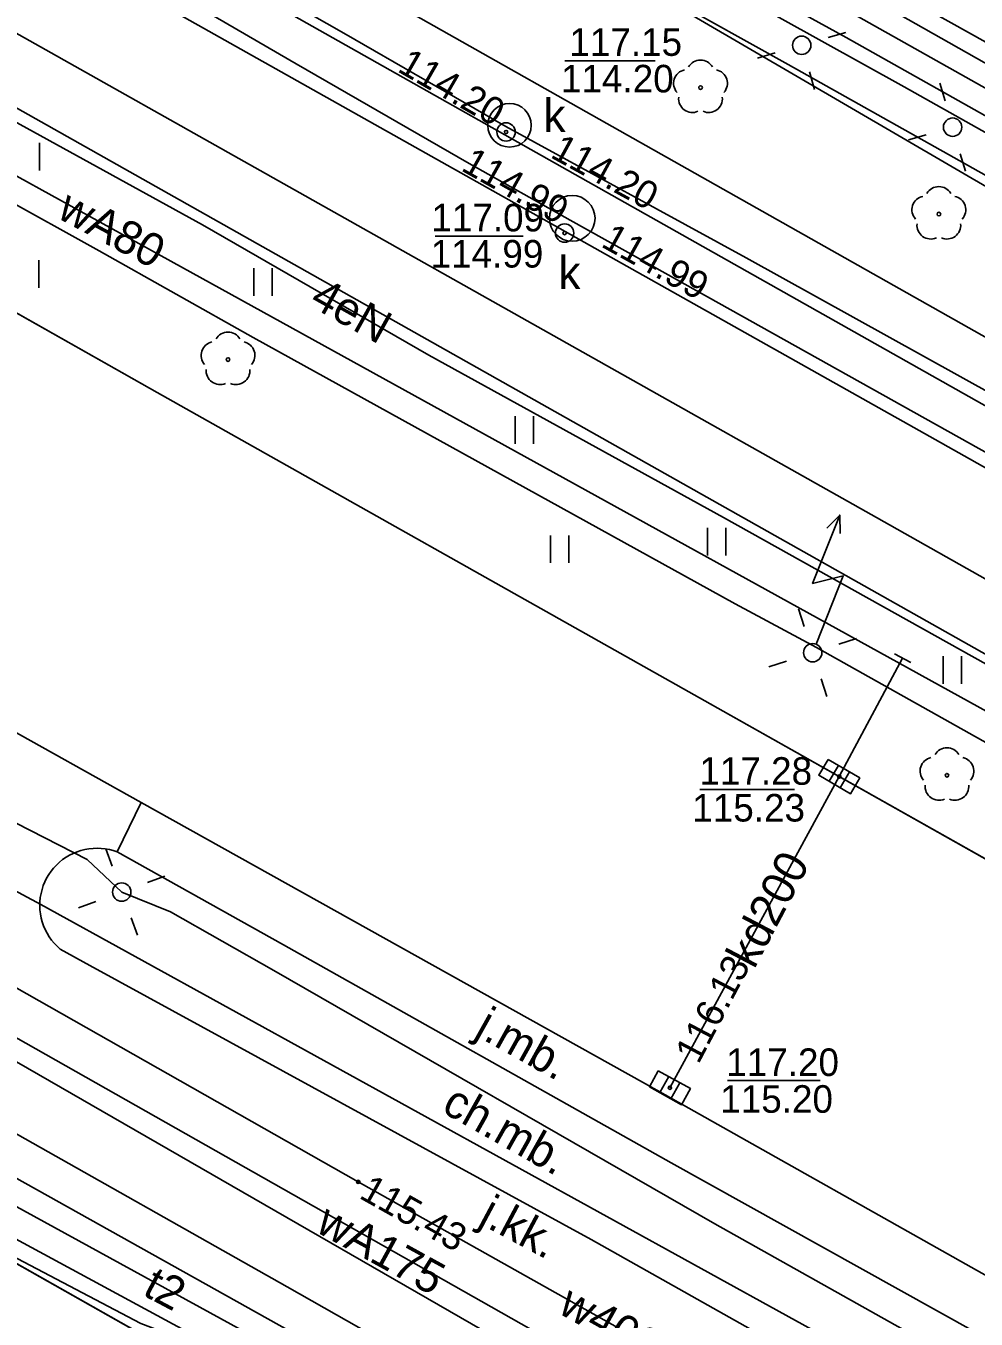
# Model space of a CAD drawing. Extents: x 6434771 to 6436222, y 5663454 to 5664782.
# Drawn here: x 6435304.07 to 6435329.93, y 5663820.92 to 5663856.09 of the extents above; entities that cross this region are included whole.
import ezdxf

# ---------------------------------------------------------------- set-up
doc = ezdxf.new("R2010")
doc.units = 0
for name, color, linetype in [('Warstwa 1', 7, 'Continuous'), ('Warstwa 10', 7, 'Continuous'), ('Warstwa 11', 7, 'Continuous'), ('Warstwa 12', 7, 'Continuous'), ('Warstwa 13', 7, 'Continuous'), ('Warstwa 14', 7, 'Continuous'), ('Warstwa 15', 7, 'Continuous'), ('Warstwa 2', 7, 'Continuous'), ('Warstwa 20', 7, 'Continuous'), ('Warstwa 37', 7, 'Continuous'), ('Warstwa 4', 7, 'Continuous'), ('Warstwa 40', 7, 'Continuous'), ('Warstwa 5', 7, 'Continuous'), ('Warstwa 6', 7, 'Continuous'), ('Warstwa 7', 7, 'Continuous'), ('Warstwa 8', 7, 'Continuous'), ('Warstwa 9', 7, 'Continuous')]:
    doc.layers.add(name, color=color, linetype=linetype)

msp = doc.modelspace()

# ---------------------------------------------------------------- linework, layer by layer
at = {"layer": 'Warstwa 1'}
msp.add_line((6435284.269, 5663833.48), (6435341.096, 5663801.352), dxfattribs=at)
msp.add_line((6435284.269, 5663833.48), (6435341.096, 5663801.352), dxfattribs=at)
at = {"layer": 'Warstwa 10'}
for points in [[(6435276.851, 5663885.03), (6435312.78, 5663864.91), (6435313.27, 5663864.65), (6435387, 5663822.95)], [(6435302.552, 5663870.057), (6435305.254, 5663868.498), (6435307.011, 5663867.505), (6435309.09, 5663866.283), (6435317.146, 5663861.781), (6435323.234, 5663858.316), (6435335.123, 5663851.628), (6435343.799, 5663846.645), (6435349.269, 5663843.587), (6435355.94, 5663839.825), (6435361.706, 5663836.589)], [(6435276.398, 5663847.572), (6435285.481, 5663842.407), (6435289.025, 5663840.412), (6435288.717, 5663836.154), (6435288.46, 5663831.396), (6435296.942, 5663826.797), (6435314.148, 5663817.497), (6435325.665, 5663811.286), (6435336.38, 5663805.426), (6435338.792, 5663804.166), (6435347.854, 5663807.111), (6435354.232, 5663803.535), (6435364.384, 5663797.782), (6435371.56, 5663793.64)], [(6435362.27, 5663788.69), (6435362.41, 5663788.96), (6435362.84, 5663789.86), (6435340.58, 5663802.36), (6435337.82, 5663803.9), (6435320.71, 5663813.64), (6435309.18, 5663820.04), (6435307.2, 5663820.8), (6435302.95, 5663823.03), (6435301.33, 5663824.12), (6435299.2, 5663826.42), (6435293.53, 5663831.99), (6435290.73, 5663834.08), (6435287.63, 5663836.01), (6435276.336, 5663842.501)]]:
    msp.add_lwpolyline(points, dxfattribs=at)
at = {"layer": 'Warstwa 11'}
for centre in [(6435322.433, 5663854.415), (6435328.919, 5663850.973), (6435309.575, 5663847.015), (6435329.14, 5663835.708)]:
    msp.add_circle(centre, 0.05, dxfattribs=at)
for centre, start, end in [((6435322.076, 5663854.531), 102.1471, 221.8529), ((6435322.433, 5663854.79), 30.1471, 149.8529), ((6435322.79, 5663854.531), 318.1471, 77.8529), ((6435322.213, 5663854.112), 174.1471, 293.8529), ((6435322.653, 5663854.112), 246.1471, 5.8529), ((6435328.919, 5663851.348), 30.1471, 149.8529), ((6435328.562, 5663851.089), 102.1471, 221.8529), ((6435329.276, 5663851.089), 318.1471, 77.8529), ((6435328.699, 5663850.67), 174.1471, 293.8529), ((6435329.139, 5663850.67), 246.1471, 5.8529), ((6435309.218, 5663847.131), 102.1471, 221.8529), ((6435309.575, 5663847.39), 30.1471, 149.8529), ((6435309.932, 5663847.131), 318.1471, 77.8529), ((6435309.355, 5663846.712), 174.1471, 293.8529), ((6435309.795, 5663846.712), 246.1471, 5.8529), ((6435329.14, 5663836.083), 30.1471, 149.8529), ((6435328.783, 5663835.824), 102.1471, 221.8529), ((6435329.497, 5663835.824), 318.1471, 77.8529), ((6435328.92, 5663835.405), 174.1471, 293.8529), ((6435329.36, 5663835.405), 246.1471, 5.8529)]:
    msp.add_arc(centre, 0.375, start, end, dxfattribs=at)
at = {"layer": 'Warstwa 12'}
for points in [[(6435276.859, 5663885.638), (6435279.519, 5663884.228), (6435282.1, 5663882.838), (6435285.003, 5663881.147), (6435291.449, 5663877.579), (6435298.222, 5663873.661), (6435307.217, 5663868.604), (6435313.115, 5663865.288), (6435321.422, 5663860.618), (6435323.205, 5663859.606), (6435323.663, 5663859.406), (6435324.048, 5663859.088), (6435327.591, 5663857.106), (6435333.992, 5663853.54), (6435335.305, 5663852.832), (6435342.865, 5663848.545), (6435345.189, 5663847.289), (6435353.71, 5663842.485), (6435362.519, 5663837.534), (6435372.616, 5663831.86), (6435378.481, 5663828.568), (6435382.574, 5663826.213), (6435391.196, 5663821.466), (6435396.123, 5663818.619)], [(6435276.814, 5663881.955), (6435280.871, 5663879.991), (6435286.126, 5663877.079), (6435290.129, 5663874.854), (6435291.383, 5663874.193), (6435292.449, 5663873.589), (6435296.067, 5663871.428), (6435300.727, 5663868.827), (6435304.328, 5663866.714), (6435307.447, 5663864.794), (6435312.774, 5663861.805), (6435318.324, 5663858.647), (6435331.911, 5663850.725), (6435336.891, 5663848.016), (6435344.842, 5663843.62), (6435352.641, 5663839.235), (6435358.931, 5663835.724)], [(6435331.97, 5663836.484), (6435276.633, 5663867.007)], [(6435360.98, 5663821.304), (6435355.353, 5663824.651), (6435343.364, 5663831.369), (6435332.385, 5663837.512), (6435323.061, 5663842.722), (6435315.042, 5663847.139), (6435308.88, 5663850.68), (6435293.984, 5663858.882), (6435286.443, 5663862.997), (6435286.2, 5663862.946)], [(6435320.504, 5663858.81), (6435321.674, 5663858.38), (6435326.396, 5663855.78), (6435336.623, 5663850.025), (6435348.904, 5663843.141), (6435355.928, 5663839.15), (6435358.707, 5663837.599), (6435359.673, 5663836.502)], [(6435320.504, 5663858.81), (6435321.607, 5663858.294), (6435322.337, 5663857.57), (6435327.971, 5663854.438), (6435334.027, 5663851.035), (6435337.5, 5663849.107), (6435348.324, 5663843.019), (6435354.467, 5663839.489), (6435358.553, 5663837.319), (6435359.673, 5663836.502)], [(6435300.639, 5663852.989), (6435306.071, 5663849.977), (6435310.259, 5663847.614), (6435323.372, 5663840.371), (6435325.587, 5663839.188), (6435335.899, 5663833.402), (6435344.772, 5663828.437), (6435351.884, 5663824.437), (6435352.179, 5663823.096), (6435352.251, 5663823.733), (6435352.417, 5663824.081), (6435357.536, 5663820.982)], [(6435496.272, 5663731.55), (6435494.673, 5663731.954), (6435441.98, 5663757.861), (6435431.505, 5663763.318), (6435395.21, 5663783.064), (6435393.025, 5663784.254), (6435327.584, 5663819.466), (6435304.485, 5663832.195), (6435292.223, 5663838.764), (6435285.521, 5663842.735), (6435276.408, 5663848.377)], [(6435276.372, 5663845.49), (6435313.12, 5663824.65), (6435397.7, 5663777.16), (6435400.08, 5663771.33), (6435444.75, 5663747.22)], [(6435276.356, 5663844.113), (6435325.654, 5663816.199), (6435333.608, 5663811.513), (6435340.162, 5663807.633), (6435364.946, 5663793.663), (6435394.798, 5663777.062), (6435394.937, 5663776.984)], [(6435286.42, 5663844), (6435287.35, 5663843.455), (6435292.961, 5663840.318), (6435298.714, 5663837.138), (6435303.419, 5663834.605), (6435305.745, 5663833.419), (6435306.683, 5663832.532), (6435308.014, 5663831.992), (6435310.819, 5663830.397), (6435322.822, 5663823.509), (6435328.691, 5663820.214), (6435329.386, 5663819.611), (6435332.564, 5663817.88), (6435336.345, 5663815.743), (6435343.262, 5663811.567), (6435348.084, 5663808.529), (6435351.234, 5663806.553), (6435351.715, 5663806.277), (6435352.923, 5663806.074), (6435353.729, 5663806.037), (6435354.225, 5663806.103)], [(6435276.308, 5663840.167), (6435285.47, 5663834.8), (6435286.134, 5663834.744), (6435286.62, 5663834.35), (6435323.25, 5663813.89), (6435323.79, 5663813.12), (6435324.94, 5663813.03), (6435344.71, 5663802.06), (6435345.376, 5663801.99), (6435345.82, 5663801.51), (6435374.05, 5663785.53), (6435381.33, 5663787.82), (6435417.36, 5663768.01), (6435438.98, 5663755.98), (6435463.27, 5663743.33), (6435463.498, 5663743.152), (6435463.77, 5663743.07), (6435464.82, 5663742.52), (6435490.42, 5663730.15), (6435500.39, 5663725.18)], [(6435276.296, 5663839.122), (6435282.733, 5663835.528), (6435283.155, 5663835.293), (6435283.578, 5663835.058), (6435339.95, 5663804.176), (6435373.154, 5663785.164), (6435373.6, 5663784.903), (6435374.09, 5663784.842), (6435381.569, 5663787.202), (6435381.966, 5663786.947), (6435382.363, 5663786.692), (6435416.468, 5663767.82), (6435452.468, 5663747.664), (6435497.181, 5663726.003), (6435502.116, 5663724.694), (6435541.028, 5663706.294), (6435541.516, 5663706.079), (6435555.51, 5663699.69), (6435571.692, 5663693.874), (6435578.552, 5663690.422)], [(6435293.228, 5663834.004), (6435325.286, 5663815.553), (6435364.64, 5663793.187), (6435394.601, 5663776.514), (6435437.403, 5663753.976), (6435437.705, 5663753.871), (6435459.328, 5663743.372)]]:
    msp.add_lwpolyline(points, dxfattribs=at)
at = {"layer": 'Warstwa 14'}
for p, q in [((6435318.742, 5663855.14), (6435321.198, 5663855.14)), ((6435315.216, 5663850.376), (6435317.607, 5663850.376)), ((6435322.412, 5663835.326), (6435324.987, 5663835.326)), ((6435323.169, 5663827.404), (6435325.693, 5663827.404))]:
    msp.add_line(p, q, dxfattribs=at)
for centre in [(6435317.142, 5663853.207), (6435317.142, 5663853.207), (6435317.142, 5663853.207), (6435318.736, 5663850.456), (6435318.736, 5663850.456), (6435318.736, 5663850.456), (6435326.21, 5663835.673), (6435321.599, 5663827.211), (6435321.599, 5663827.211), (6435313.12, 5663824.65)]:
    msp.add_circle(centre, 0.045, dxfattribs=at)
at = {"layer": 'Warstwa 15'}
for centre, radius in [((6435317.237, 5663853.389), 0.592), ((6435318.941, 5663850.859), 0.621)]:
    msp.add_circle(centre, radius, dxfattribs=at)
at = {"layer": 'Warstwa 2'}
msp.add_lwpolyline([(6435289.501, 5663868.846), (6435305.123, 5663859.895), (6435376.395, 5663819.712), (6435401.54, 5663805.581)], dxfattribs=at)
for centre in [(6435325.187, 5663855.565), (6435329.295, 5663853.338), (6435325.486, 5663839.043), (6435306.683, 5663832.532)]:
    msp.add_circle(centre, 0.25, dxfattribs=at)
at = {"layer": 'Warstwa 20'}
msp.add_line((6435327.711, 5663839.013), (6435328.153, 5663838.779), dxfattribs=at)
at = {"layer": 'Warstwa 37'}
for points in [[(6435447.936, 5663781.118), (6435430.781, 5663790.832), (6435403.782, 5663806.029), (6435390.832, 5663813.363), (6435376.862, 5663821.326), (6435358.502, 5663831.641), (6435330.088, 5663847.677), (6435305.533, 5663861.541), (6435290.665, 5663870.106), (6435281.613, 5663875.099), (6435276.763, 5663877.731)], [(6435471.932, 5663763.997), (6435451.432, 5663775.556), (6435429.11, 5663788.176), (6435402.15, 5663803.435), (6435389.448, 5663810.613), (6435355.23, 5663829.972), (6435328.673, 5663844.926), (6435304.456, 5663858.546), (6435288.454, 5663867.569), (6435276.72, 5663874.17)], [(6435276.683, 5663871.162), (6435287.422, 5663865.109), (6435303.243, 5663856.213), (6435327.221, 5663842.723), (6435374.481, 5663816.056), (6435388.179, 5663808.313), (6435400.849, 5663801.137), (6435449.937, 5663773.382), (6435463.766, 5663765.213)]]:
    msp.add_lwpolyline(points, dxfattribs=at)
at = {"layer": 'Warstwa 4'}
for p, q in [((6435326.185, 5663835.977), (6435325.933, 5663835.545)), ((6435326.487, 5663835.801), (6435326.235, 5663835.369)), ((6435321.568, 5663827.515), (6435321.324, 5663827.078)), ((6435321.874, 5663827.344), (6435321.63, 5663826.907))]:
    msp.add_line(p, q, dxfattribs=at)
for points in [[(6435325.908, 5663855.773), (6435326.388, 5663855.912)], [(6435324.466, 5663855.357), (6435323.986, 5663855.218)], [(6435325.395, 5663854.844), (6435325.534, 5663854.364)], [(6435329.087, 5663854.059), (6435328.949, 5663854.539)], [(6435328.574, 5663853.13), (6435328.094, 5663852.992)], [(6435329.503, 5663852.617), (6435329.641, 5663852.137)], [(6435325.256, 5663839.757), (6435325.102, 5663840.233)], [(6435326.2, 5663839.273), (6435326.676, 5663839.427)], [(6435324.772, 5663838.813), (6435324.296, 5663838.659)], [(6435325.716, 5663838.329), (6435325.87, 5663837.853)], [(6435306.425, 5663833.236), (6435306.252, 5663833.706)], [(6435307.387, 5663832.79), (6435307.857, 5663832.963)], [(6435305.979, 5663832.274), (6435305.509, 5663832.101)], [(6435306.941, 5663831.828), (6435307.114, 5663831.358)]]:
    msp.add_lwpolyline(points, dxfattribs=at)
for points in [[(6435325.904, 5663836.141), (6435326.768, 5663835.637), (6435326.516, 5663835.205), (6435325.652, 5663835.709)], [(6435321.284, 5663827.673), (6435322.157, 5663827.186), (6435321.914, 5663826.749), (6435321.041, 5663827.236)]]:
    msp.add_lwpolyline(points, close=True, dxfattribs=at)
for centre in [(6435317.142, 5663853.207), (6435318.736, 5663850.456)]:
    msp.add_circle(centre, 0.25, dxfattribs=at)
at = {"layer": 'Warstwa 40'}
msp.add_line((6435325.578, 5663839.275), (6435326.317, 5663841.134), dxfattribs=at)
for points in [[(6435325.578, 5663839.275), (6435326.317, 5663841.134), (6435325.481, 5663840.928), (6435326.22, 5663842.787)], [(6435325.868, 5663842.431), (6435326.22, 5663842.787), (6435326.232, 5663842.287)]]:
    msp.add_lwpolyline(points, dxfattribs=at)
msp.add_circle((6435325.486, 5663839.043), 0.25, dxfattribs=at)
at = {"layer": 'Warstwa 5'}
for p, q in [((6435276.659, 5663869.177), (6435318.61, 5663845.52)), ((6435291.609, 5663855.19), (6435307.645, 5663846.117)), ((6435304.441, 5663852.164), (6435304.441, 5663852.914)), ((6435304.426, 5663848.97), (6435304.426, 5663849.72)), ((6435310.276, 5663848.751), (6435310.276, 5663849.501)), ((6435310.776, 5663848.751), (6435310.776, 5663849.501)), ((6435307.645, 5663846.117), (6435322.408, 5663837.817)), ((6435317.392, 5663844.728), (6435317.392, 5663845.478)), ((6435317.892, 5663844.728), (6435317.892, 5663845.478)), ((6435318.61, 5663845.52), (6435349.327, 5663828.226)), ((6435318.349, 5663841.484), (6435318.349, 5663842.234)), ((6435318.849, 5663841.484), (6435318.849, 5663842.234)), ((6435322.619, 5663841.688), (6435322.619, 5663842.438)), ((6435323.119, 5663841.688), (6435323.119, 5663842.438)), ((6435329.034, 5663838.2), (6435329.034, 5663838.95)), ((6435329.534, 5663838.2), (6435329.534, 5663838.95)), ((6435322.408, 5663837.817), (6435338.081, 5663828.98))]:
    msp.add_line(p, q, dxfattribs=at)
at = {"layer": 'Warstwa 6'}
for points in [[(6435557.624, 5663617.186), (6435560.245, 5663620.878), (6435595.767, 5663670.923), (6435531.111, 5663701.684), (6435473.15, 5663729.463), (6435470.997, 5663730.839), (6435385.94, 5663776.469), (6435383.505, 5663771.998), (6435381.775, 5663772.849), (6435379.415, 5663768.737), (6435374.588, 5663771.455), (6435379.471, 5663779.947), (6435341.096, 5663801.352), (6435284.269, 5663833.48), (6435246.778, 5663854.403), (6435242.169, 5663846.309), (6435237.4, 5663848.916), (6435241.929, 5663857.022), (6435210.691, 5663874.851), (6435202.784, 5663879.266), (6435199.977, 5663874.56), (6435180.355, 5663839.798)], [(6435345.423, 5663825.041), (6435338.081, 5663828.98), (6435322.408, 5663837.817), (6435307.645, 5663846.117), (6435291.609, 5663855.19), (6435276.592, 5663863.594)], [(6435246.778, 5663854.403), (6435284.269, 5663833.48), (6435341.096, 5663801.352), (6435379.471, 5663779.947)]]:
    msp.add_lwpolyline(points, dxfattribs=at)
for centre in [(6435317.142, 5663853.207), (6435318.736, 5663850.456), (6435326.21, 5663835.673), (6435321.599, 5663827.211)]:
    msp.add_circle(centre, 0.045, dxfattribs=at)
at = {"layer": 'Warstwa 7'}
for points in [[(6435401.854, 5663803.878), (6435394.763, 5663807.937), (6435385.41, 5663813.34), (6435375.676, 5663818.854), (6435371.109, 5663821.448), (6435367.489, 5663823.505), (6435365.957, 5663824.407), (6435364.942, 5663824.832), (6435357.182, 5663829.246), (6435343.21, 5663837.182), (6435332.703, 5663843.093), (6435320.858, 5663849.708), (6435318.885, 5663850.811), (6435316.139, 5663852.352), (6435311.43, 5663855.058), (6435301.683, 5663860.716), (6435288.502, 5663868.365), (6435280.288, 5663873.072), (6435276.73, 5663874.982)], [(6435381.641, 5663817.296), (6435378.211, 5663819.266), (6435365.903, 5663826.217), (6435364.106, 5663827.225), (6435361.612, 5663828.552), (6435348.154, 5663836.155), (6435337.241, 5663842.265), (6435323.672, 5663849.784), (6435317.137, 5663853.357), (6435312.73, 5663855.893), (6435308.438, 5663858.34)], [(6435326.21, 5663835.673), (6435327.932, 5663838.896)], [(6435321.599, 5663827.211), (6435326.21, 5663835.673)]]:
    msp.add_lwpolyline(points, dxfattribs=at)
at = {"layer": 'Warstwa 8'}
for p, q in [((6435276.659, 5663869.177), (6435318.61, 5663845.52)), ((6435314.024, 5663861.094), (6435324.819, 5663855.041)), ((6435291.609, 5663855.19), (6435307.645, 5663846.117)), ((6435324.819, 5663855.041), (6435335.004, 5663849.326)), ((6435307.645, 5663846.117), (6435322.408, 5663837.817)), ((6435318.61, 5663845.52), (6435349.327, 5663828.226)), ((6435302.201, 5663837.76), (6435307.213, 5663834.965)), ((6435302.201, 5663837.76), (6435307.213, 5663834.965)), ((6435322.408, 5663837.817), (6435338.081, 5663828.98)), ((6435306.56, 5663833.624), (6435307.213, 5663834.965)), ((6435306.56, 5663833.624), (6435307.213, 5663834.965)), ((6435307.213, 5663834.965), (6435321.324, 5663827.095)), ((6435307.213, 5663834.965), (6435321.324, 5663827.095)), ((6435304.988, 5663833.344), (6435305.075, 5663833.414)), ((6435305.075, 5663833.414), (6435305.167, 5663833.478)), ((6435305.167, 5663833.478), (6435305.263, 5663833.535)), ((6435305.263, 5663833.535), (6435305.363, 5663833.585)), ((6435305.363, 5663833.585), (6435305.466, 5663833.628)), ((6435305.466, 5663833.628), (6435305.572, 5663833.663)), ((6435305.572, 5663833.663), (6435305.68, 5663833.69)), ((6435305.68, 5663833.69), (6435305.79, 5663833.71)), ((6435305.79, 5663833.71), (6435305.902, 5663833.721)), ((6435305.902, 5663833.721), (6435306.013, 5663833.725)), ((6435306.013, 5663833.725), (6435306.125, 5663833.721)), ((6435306.125, 5663833.721), (6435306.236, 5663833.708)), ((6435306.236, 5663833.708), (6435306.346, 5663833.688)), ((6435306.346, 5663833.688), (6435306.454, 5663833.66)), ((6435306.454, 5663833.66), (6435306.56, 5663833.624)), ((6435306.56, 5663833.624), (6435311.085, 5663831.096)), ((6435304.697, 5663833.006), (6435304.761, 5663833.098)), ((6435304.761, 5663833.098), (6435304.83, 5663833.186)), ((6435304.83, 5663833.186), (6435304.906, 5663833.268)), ((6435304.906, 5663833.268), (6435304.988, 5663833.344)), ((6435304.514, 5663832.6), (6435304.548, 5663832.707)), ((6435304.548, 5663832.707), (6435304.591, 5663832.81)), ((6435304.591, 5663832.81), (6435304.64, 5663832.91)), ((6435304.64, 5663832.91), (6435304.697, 5663833.006)), ((6435304.456, 5663832.271), (6435304.467, 5663832.382)), ((6435304.467, 5663832.382), (6435304.487, 5663832.492)), ((6435304.487, 5663832.492), (6435304.514, 5663832.6)), ((6435304.453, 5663832.159), (6435304.456, 5663832.271)), ((6435304.453, 5663832.159), (6435304.458, 5663832.047)), ((6435304.458, 5663832.047), (6435304.471, 5663831.936)), ((6435304.471, 5663831.936), (6435304.491, 5663831.826)), ((6435304.491, 5663831.826), (6435304.52, 5663831.718)), ((6435304.52, 5663831.718), (6435304.556, 5663831.613)), ((6435304.556, 5663831.613), (6435304.6, 5663831.51)), ((6435304.6, 5663831.51), (6435304.651, 5663831.411)), ((6435304.651, 5663831.411), (6435304.709, 5663831.315)), ((6435304.709, 5663831.315), (6435304.774, 5663831.224)), ((6435304.774, 5663831.224), (6435304.845, 5663831.138)), ((6435304.845, 5663831.138), (6435304.922, 5663831.057)), ((6435304.922, 5663831.057), (6435305.005, 5663830.982)), ((6435305.005, 5663830.982), (6435305.811, 5663830.539)), ((6435311.085, 5663831.096), (6435321.639, 5663825.164)), ((6435305.811, 5663830.539), (6435319.462, 5663823.08)), ((6435321.324, 5663827.095), (6435330.747, 5663821.797)), ((6435321.324, 5663827.095), (6435330.747, 5663821.797)), ((6435302.049, 5663826.951), (6435311.189, 5663821.796)), ((6435321.639, 5663825.164), (6435329.895, 5663820.569)), ((6435319.462, 5663823.08), (6435328.012, 5663818.275)), ((6435311.189, 5663821.796), (6435325.241, 5663813.829))]:
    msp.add_line(p, q, dxfattribs=at)
at = {"layer": 'Warstwa 9'}
for p, q in [((6435314.024, 5663861.094), (6435324.819, 5663855.041)), ((6435324.819, 5663855.041), (6435335.004, 5663849.326)), ((6435304.988, 5663833.344), (6435305.075, 5663833.414)), ((6435305.075, 5663833.414), (6435305.167, 5663833.478)), ((6435305.167, 5663833.478), (6435305.263, 5663833.535)), ((6435305.263, 5663833.535), (6435305.363, 5663833.585)), ((6435305.363, 5663833.585), (6435305.466, 5663833.628)), ((6435305.466, 5663833.628), (6435305.572, 5663833.663)), ((6435305.572, 5663833.663), (6435305.68, 5663833.69)), ((6435305.68, 5663833.69), (6435305.79, 5663833.71)), ((6435305.79, 5663833.71), (6435305.902, 5663833.721)), ((6435305.902, 5663833.721), (6435306.013, 5663833.725)), ((6435306.013, 5663833.725), (6435306.125, 5663833.721)), ((6435306.125, 5663833.721), (6435306.236, 5663833.708)), ((6435306.236, 5663833.708), (6435306.346, 5663833.688)), ((6435306.346, 5663833.688), (6435306.454, 5663833.66)), ((6435306.454, 5663833.66), (6435306.56, 5663833.624)), ((6435306.56, 5663833.624), (6435311.085, 5663831.096)), ((6435304.697, 5663833.006), (6435304.761, 5663833.098)), ((6435304.761, 5663833.098), (6435304.83, 5663833.186)), ((6435304.83, 5663833.186), (6435304.906, 5663833.268)), ((6435304.906, 5663833.268), (6435304.988, 5663833.344)), ((6435304.514, 5663832.6), (6435304.548, 5663832.707)), ((6435304.548, 5663832.707), (6435304.591, 5663832.81)), ((6435304.591, 5663832.81), (6435304.64, 5663832.91)), ((6435304.64, 5663832.91), (6435304.697, 5663833.006)), ((6435304.456, 5663832.271), (6435304.467, 5663832.382)), ((6435304.467, 5663832.382), (6435304.487, 5663832.492)), ((6435304.487, 5663832.492), (6435304.514, 5663832.6)), ((6435304.453, 5663832.159), (6435304.456, 5663832.271)), ((6435304.453, 5663832.159), (6435304.458, 5663832.047)), ((6435304.458, 5663832.047), (6435304.471, 5663831.936)), ((6435304.471, 5663831.936), (6435304.491, 5663831.826)), ((6435304.491, 5663831.826), (6435304.52, 5663831.718)), ((6435304.52, 5663831.718), (6435304.556, 5663831.613)), ((6435304.556, 5663831.613), (6435304.6, 5663831.51)), ((6435304.6, 5663831.51), (6435304.651, 5663831.411)), ((6435304.651, 5663831.411), (6435304.709, 5663831.315)), ((6435304.709, 5663831.315), (6435304.774, 5663831.224)), ((6435304.774, 5663831.224), (6435304.845, 5663831.138)), ((6435304.845, 5663831.138), (6435304.922, 5663831.057)), ((6435304.922, 5663831.057), (6435305.005, 5663830.982)), ((6435305.005, 5663830.982), (6435305.811, 5663830.539)), ((6435311.085, 5663831.096), (6435321.639, 5663825.164)), ((6435305.811, 5663830.539), (6435319.462, 5663823.08)), ((6435302.049, 5663826.951), (6435311.189, 5663821.796)), ((6435321.639, 5663825.164), (6435329.895, 5663820.569)), ((6435319.462, 5663823.08), (6435328.012, 5663818.275)), ((6435311.189, 5663821.796), (6435325.241, 5663813.829))]:
    msp.add_line(p, q, dxfattribs=at)

# ---------------------------------------------------------------- texts
at = {"layer": 'Warstwa 13'}
for s, rotation, p in [('wA80', 331.8113, (6435304.883, 5663850.892)), ('4eN', 330.8029, (6435311.757, 5663848.496)), ('wA175', 331.1696, (6435311.92, 5663823.315)), ('t2', 331.9775, (6435307.215, 5663821.588)), ('w400', 330.6883, (6435318.519, 5663821.102))]:
    msp.add_text(s, height=0.9, rotation=rotation, dxfattribs=at).set_placement(p)
at = {"layer": 'Warstwa 14'}
for s, rotation, p in [('114.20', 330.081, (6435314.155, 5663854.869)), ('114.20', 331.33, (6435318.316, 5663852.531)), ('114.99', 330.6998, (6435315.886, 5663852.174)), ('114.99', 330.8201, (6435319.695, 5663850.105)), ('116.13', 62.2347, (6435322.376, 5663827.828)), ('115.43', 330.6883, (6435313.112, 5663824.225))]:
    msp.add_text(s, height=0.75, rotation=rotation, dxfattribs=at).set_placement(p)
for s, p in [('114.20', (6435318.636, 5663854.283)), ('114.99', (6435315.089, 5663849.519)), ('115.23', (6435322.209, 5663834.451)), ('115.20', (6435322.97, 5663826.529))]:
    msp.add_text(s, height=0.75, dxfattribs=at).set_placement(p)
at = {"layer": 'Warstwa 5'}
for p in [(6435318.159, 5663853.208), (6435318.566, 5663848.932)]:
    msp.add_text('k', height=0.9, dxfattribs=at).set_placement(p)
at = {"layer": 'Warstwa 6'}
for s, p in [('117.15', (6435318.864, 5663855.278)), ('117.09', (6435315.108, 5663850.503)), ('117.28', (6435322.402, 5663835.451)), ('117.20', (6435323.134, 5663827.529))]:
    msp.add_text(s, height=0.75, dxfattribs=at).set_placement(p)
at = {"layer": 'Warstwa 7'}
msp.add_text('kd200', height=0.9, rotation=62.2347, dxfattribs=at).set_placement((6435323.894, 5663830.412))
at = {"layer": 'Warstwa 8'}
for s, rotation, p in [('j.mb.', 330.8487, (6435316.258, 5663828.657)), ('j.kk.', 331.9775, (6435316.365, 5663823.535))]:
    msp.add_text(s, height=0.9, rotation=rotation, dxfattribs=at).set_placement(p)
at = {"layer": 'Warstwa 9'}
msp.add_text('ch.mb.', height=0.9, rotation=330.6597, dxfattribs=at).set_placement((6435315.353, 5663826.569))

doc.saveas('drawing.dxf')
